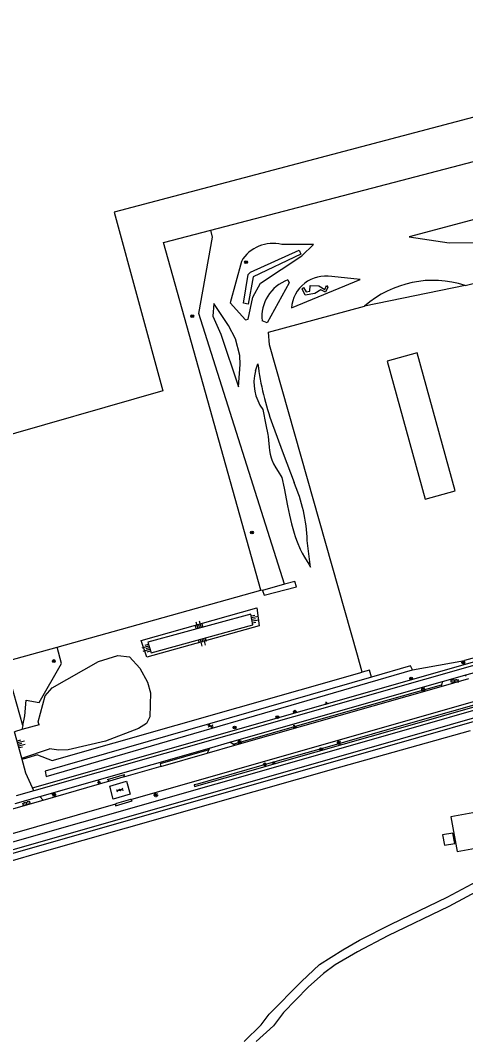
# Model space of a CAD drawing. Extents: x 124000 to 129000, y 395500 to 397503.
# Drawn here: x 127333 to 127460.7, y 395500 to 395792.3 of the extents above; entities that cross this region are included whole.
import ezdxf

# ---------------------------------------------------------------- set-up
doc = ezdxf.new("R2010")
doc.units = 0
for name, color, linetype in [('gg-afsc-erfafscheiding', 7, 'Continuous'), ('gg-afsc-faunaraster', 7, 'Continuous'), ('gg-afsc-haag', 7, 'Continuous'), ('gg-afsc-hekwerk', 7, 'Continuous'), ('gg-bbg-bijgebouw', 7, 'Continuous'), ('gg-bbg-pand overbouw', 7, 'Continuous'), ('gg-knt-bovenkant onderkant talud', 7, 'Continuous'), ('gg-knt-bronhoudergrens', 7, 'Continuous'), ('gg-knt-onverhard', 7, 'Continuous'), ('gg-knt-verharding', 7, 'Continuous'), ('gg-knt-verharding nz', 7, 'Continuous'), ('gg-kntw-bovenkant insteek waterloop', 7, 'Continuous'), ('gt-grn-groengrens', 7, 'Continuous'), ('gt-grn-groengrens NZ', 7, 'Continuous'), ('gt-symb-boom', 7, 'Continuous'), ('gt-symb-gesloten verharding', 7, 'Continuous'), ('gt-symb-groenvak', 7, 'Continuous'), ('gt-symb-klinker verharding', 7, 'Continuous'), ('gt-symb-lichtmast', 7, 'Continuous'), ('gt-symb-talud symbool', 7, 'Continuous'), ('gt-symb-watersymbool', 7, 'Continuous')]:
    doc.layers.add(name, color=color, linetype=linetype)

# ---------------------------------------------------------------- blocks, each defined once
blk = doc.blocks.new('gt0-BOOM')
at = {"layer": 'gt-symb-boom'}
for radius in [0.4, 0.2]:
    blk.add_circle((0, 0), radius, dxfattribs=at)
blk = doc.blocks.new('gt0-LMAST')
at = {"layer": 'gt-symb-lichtmast'}
for p, q in [((-0.18, 0.17), (-0.45, 0.44)), ((-0.01, 0.25), (-0.01, 0.62)), ((0.17, 0.17), (0.44, 0.44)), ((-0.26, 0), (-0.63, 0)), ((-0.18, -0.18), (-0.45, -0.45)), ((-0.01, -0.25), (-0.01, -0.63)), ((0.44, -0.45), (0.17, -0.18)), ((0.24, 0), (0.62, 0))]:
    blk.add_line(p, q, dxfattribs=at)
blk.add_circle((-0.01, 0), 0.25, dxfattribs=at)
blk = doc.blocks.new('gt0-KL1')
at = {"layer": 'gt-symb-klinker verharding'}
for p, q in [((-1.15, 0.3), (1.15, 0.3)), ((-1, -0.3), (-1, 0.3)), ((-0.5, 0.3), (-0.5, 0.45)), ((0, -0.3), (0, 0.3)), ((0.5, 0.3), (0.5, 0.45)), ((1, -0.3), (1, 0.3)), ((-1.15, -0.3), (1.15, -0.3)), ((-0.5, -0.45), (-0.5, -0.3)), ((0.5, -0.45), (0.5, -0.3))]:
    blk.add_line(p, q, dxfattribs=at)
blk = doc.blocks.new('gt0-GRVAK')
at = {"layer": 'gt-symb-groenvak'}
for p, q in [((-0.11, 0.19), (-0.23, 0.24)), ((-0.18, 0.15), (0.09, 0.15)), ((-0.09, 0.21), (-0.16, 0.32)), ((-0.05, 0.21), (-0.05, 0.39)), ((0, 0.21), (0.06, 0.32)), ((0.01, 0.19), (0.13, 0.24)), ((0.26, -0.05), (0.2, 0.06)), ((0.3, -0.05), (0.3, 0.13)), ((0.35, -0.05), (0.41, 0.06)), ((-0.25, -0.23), (-0.36, -0.18)), ((-0.32, -0.26), (-0.05, -0.26)), ((-0.23, -0.21), (-0.29, -0.09)), ((-0.18, -0.2), (-0.18, -0.02)), ((-0.14, -0.21), (-0.07, -0.09)), ((-0.12, -0.23), (0, -0.18)), ((0.24, -0.07), (0.12, -0.02)), ((0.17, -0.11), (0.44, -0.11)), ((0.37, -0.07), (0.49, -0.02))]:
    blk.add_line(p, q, dxfattribs=at)
blk = doc.blocks.new('gt0-TALUD_1')
at = {"layer": 'gt-symb-talud symbool'}
for p, q in [((-1, -1), (-1, 0)), ((-0.5, -2), (-0.5, 0)), ((0, -1), (0, 0)), ((0.5, -2), (0.5, 0)), ((1, -1), (1, 0))]:
    blk.add_line(p, q, dxfattribs=at)
blk = doc.blocks.new('gt0-WA')
at = {"layer": 'gt-symb-watersymbool'}
for centre, start, end in [((-0.32, 0.02), 28.0725, 151.9275), ((0.43, 0.42), 208.0725, 331.9275), ((-0.32, -0.43), 28.0725, 151.9275), ((0.43, -0.03), 208.0725, 331.9275)]:
    blk.add_arc(centre, 0.425, start, end, dxfattribs=at)
blk = doc.blocks.new('gt0-GESVH1')
at = {"layer": 'gt-symb-gesloten verharding'}
for p, q in [((-0.99, -0.26), (0.01, 0.24)), ((0.01, -0.26), (-0.99, 0.24)), ((0.01, 0.24), (1.01, -0.26)), ((1.01, 0.24), (0.01, -0.26))]:
    blk.add_line(p, q, dxfattribs=at)

msp = doc.modelspace()

# ---------------------------------------------------------------- linework, layer by layer
at = {"layer": 'gg-afsc-erfafscheiding'}
msp.add_lwpolyline([(127461.94, 395588.96), (127424.85, 395578.59), (127338.47, 395554), (127244.9, 395526.7), (127198.93, 395513.11)], dxfattribs=at)
at = {"layer": 'gg-afsc-faunaraster'}
msp.add_line((127431.05, 395605.73), (127429.68, 395610.57), dxfattribs=at)
msp.add_lwpolyline([(127337.97, 395582.1), (127342.11, 395580.45), (127431.05, 395605.73)], dxfattribs=at)
at = {"layer": 'gg-afsc-haag'}
for p, q in [((127358.05, 395575.05), (127362.86, 395576.42)), ((127360.27, 395567.51), (127365.08, 395568.89))]:
    msp.add_line(p, q, dxfattribs=at)
at = {"layer": 'gg-afsc-hekwerk'}
msp.add_line((127472.14, 395612.38), (127460.35, 395609.09), dxfattribs=at)
at = {"layer": 'gg-bbg-bijgebouw'}
for points in [[(127446.83, 395697.15), (127438.16, 395694.76), (127449.07, 395655.29), (127457.72, 395657.67), (127446.83, 395697.15)], [(127454.05, 395559.15), (127454.59, 395556.19), (127457.54, 395556.73), (127457, 395559.68), (127454.05, 395559.15)]]:
    msp.add_lwpolyline(points, dxfattribs=at)
at = {"layer": 'gg-bbg-pand overbouw'}
msp.add_lwpolyline([(127466.97, 395566.26), (127456.47, 395564.35), (127458.28, 395554.39), (127468.78, 395556.27)], dxfattribs=at)
at = {"layer": 'gg-knt-bovenkant onderkant talud'}
for p, q in [((127333.71, 395590.46), (127328.57, 395608.75)), ((127333.43, 395589.34), (127331.38, 395588.71)), ((127338.44, 395590.64), (127333.43, 395589.34)), ((127333.7, 395581.24), (127341.38, 395583.81)), ((127333.43, 395581.16), (127333.7, 395581.24))]:
    msp.add_line(p, q, dxfattribs=at)
for points in [[(127400.78, 395624.11), (127401.49, 395619.01), (127369.29, 395610), (127367.64, 395614.8), (127400.78, 395624.11)], [(127399.7, 395619.26), (127399.14, 395622.33), (127369.56, 395614.33), (127370.52, 395611.27), (127399.7, 395619.26)]]:
    msp.add_lwpolyline(points, dxfattribs=at)
at = {"layer": 'gg-knt-bronhoudergrens'}
msp.add_lwpolyline([(127433.66, 395604.29), (127433.09, 395606.31), (127431.05, 395605.73)], dxfattribs=at)
at = {"layer": 'gg-knt-onverhard'}
for p, q in [((127333.43, 395581.16), (127331.38, 395588.71)), ((127333.7, 395581.24), (127333.82, 395580.85)), ((127336.89, 395571.74), (127336.48, 395572.66))]:
    msp.add_line(p, q, dxfattribs=at)
for points in [[(127336.48, 395572.66), (127334.6, 395576.85), (127333.43, 395581.16)], [(127397.22, 395500), (127402.1, 395504.8), (127404.35, 395507.81), (127413.58, 395517.22), (127418.83, 395522.09), (127425.45, 395526.28), (127430.24, 395529.07), (127439.35, 395533.64), (127455.4, 395541.33), (127464.01, 395545.92)], [(127466.21, 395544.23), (127455.91, 395538.64), (127438.41, 395530.31), (127429.71, 395525.72), (127423.26, 395521.93), (127419.92, 395519.51), (127415.58, 395515.53), (127408.49, 395508.35), (127405.57, 395504.48), (127400.62, 395500)]]:
    msp.add_lwpolyline(points, dxfattribs=at)
at = {"layer": 'gg-knt-verharding'}
for p, q in [((127472.68, 395610.45), (127336.89, 395571.74)), ((127460.41, 395604.88), (127472.71, 395608.38)), ((127393.11, 395585.7), (127454.02, 395603.06)), ((127453.62, 395601.65), (127461.61, 395603.93)), ((127454.02, 395603.06), (127453.77, 395602.16)), ((127454.02, 395603.06), (127460.41, 395604.88)), ((127460.81, 395604.56), (127460.41, 395604.88)), ((127394.55, 395584.81), (127453.62, 395601.65)), ((127453.77, 395602.16), (127453.62, 395601.65)), ((127387.24, 395584.03), (127393.11, 395585.7)), ((127338.57, 395570.14), (127387.24, 395584.03)), ((127373.26, 395578.74), (127386.61, 395582.55)), ((127386.61, 395582.55), (127394.55, 395584.81)), ((127358.67, 395574.68), (127362.52, 395575.79)), ((127336.89, 395571.74), (127331.86, 395570.31)), ((127330.46, 395566.54), (127339.52, 395569.12)), ((127331.56, 395568.14), (127338.57, 395570.14)), ((127339.52, 395569.12), (127338.57, 395570.14))]:
    msp.add_line(p, q, dxfattribs=at)
for points in [[(127483.65, 395600.68), (127427.53, 395584.63), (127197.12, 395518.98)], [(127364.67, 395569.25), (127423.5, 395586.08), (127480.73, 395602.37)], [(127197.73, 395517.03), (127427.72, 395582.55), (127485.05, 395598.98)], [(127373.26, 395578.74), (127362.55, 395575.69), (127362.52, 395575.79)], [(127339.52, 395569.12), (127358.7, 395574.59), (127358.67, 395574.68)], [(127196.46, 395521.14), (127202.42, 395522.83), (127360.4, 395568.03)], [(127364.67, 395569.25), (127364.56, 395569.25), (127360.61, 395568.15), (127360.5, 395568.1), (127360.4, 395568.03)]]:
    msp.add_lwpolyline(points, dxfattribs=at)
for centre, radius, start, end in [((127358.59, 395575.24), 0.568, 199.3181, 278.9436), ((127362.41, 395576.25), 0.478, 283.7139, 20.2073), ((127360.76, 395567.66), 0.516, 134.3466, 197.3233), ((127364.61, 395568.76), 0.487, 14.3058, 82.9297)]:
    msp.add_arc(centre, radius, start, end, dxfattribs=at)
at = {"layer": 'gg-knt-verharding nz'}
msp.add_lwpolyline([(127358.64, 395573.1), (127363.41, 395574.53), (127364.49, 395570.78), (127359.64, 395569.39), (127358.64, 395573.1)], dxfattribs=at)
at = {"layer": 'gg-kntw-bovenkant insteek waterloop'}
msp.add_line((127433.66, 395604.29), (127340.14, 395577.39), dxfattribs=at)
for points in [[(127338.44, 395590.64), (127338.13, 395591.53), (127340.1, 395599), (127342.1, 395601.24), (127355.47, 395608.76), (127360.94, 395610.51), (127364.29, 395610.16), (127367.3, 395606.93), (127369.46, 395602.91), (127370.37, 395599.86), (127370.15, 395592.99), (127369.19, 395591.07), (127366.93, 395589.58), (127357.42, 395585.99), (127346.76, 395583.52), (127344.02, 395583.42), (127341.38, 395583.81)], [(127340.14, 395577.39), (127340.44, 395575.84), (127445.43, 395606.37)], [(127445.43, 395606.37), (127444.86, 395607.51), (127433.66, 395604.29)]]:
    msp.add_lwpolyline(points, dxfattribs=at)
at = {"layer": 'gt-grn-groengrens'}
for p, q in [((127387.62, 395732.28), (127529.71, 395769.43)), ((127460.53, 395716.47), (127431.73, 395710.52)), ((127400.42, 395691.96), (127401.11, 395693.99)), ((127343.54, 395612.93), (127401.92, 395629.22)), ((127402.4, 395629.16), (127401.92, 395629.22)), ((127408.77, 395630.89), (127402.4, 395629.16)), ((127329.04, 395608.88), (127343.54, 395612.93)), ((127445.43, 395606.37), (127460.35, 395609.09)), ((127394.02, 395585.14), (127393.11, 395585.7)), ((127387.04, 395583.55), (127386.61, 395582.55)), ((127387.24, 395584.03), (127387.04, 395583.55)), ((127394.55, 395584.81), (127394.02, 395585.14)), ((127337.97, 395582.1), (127333.82, 395580.85))]:
    msp.add_line(p, q, dxfattribs=at)
for points in [[(127496.97, 396011.42), (127512.21, 395955.56), (127523.46, 395912.61), (127536.84, 395864.2), (127546.44, 395830.48), (127553.33, 395804.04), (127529.67, 395798.51), (127533.91, 395783.35), (127359.9, 395737.43), (127373.9, 395686.24), (127323.26, 395671.75), (127211.56, 396068.49), (127485.92, 396115.26), (127497.25, 396073.85), (127502.44, 396054.7)], [(127444.48, 395730.4), (127455.98, 395728.61), (127466.29, 395728.78), (127468.34, 395729.63), (127472.76, 395732.85), (127483.18, 395736.25), (127475.65, 395735.63), (127470.52, 395734.69), (127463.54, 395735.39), (127444.48, 395730.4)], [(127401.92, 395629.22), (127374.04, 395728.73), (127387.62, 395732.28)], [(127408.77, 395630.89), (127384.23, 395708.42), (127388.14, 395730.27), (127387.62, 395732.28)], [(127396.38, 395723.33), (127393.19, 395711.42), (127397.58, 395706.64), (127398.34, 395706.77), (127399.64, 395713.08), (127401.9, 395717.13), (127413.72, 395724.93), (127417.07, 395728.12), (127408.01, 395728.16)], [(127412.96, 395726.57), (127413.44, 395725.4), (127399.75, 395718.9), (127398.31, 395711.09), (127397.01, 395711.32), (127398.34, 395719.57), (127399.05, 395720.22), (127412.96, 395726.57)], [(127460.53, 395716.47), (127490.28, 395723.85), (127490.69, 395723.96)], [(127409.69, 395718.01), (127410.09, 395717.19), (127403.77, 395705.74), (127402.32, 395706.27)], [(127410.75, 395710), (127430.43, 395718.13), (127422.29, 395719.01)], [(127420.3, 395715.25), (127420.84, 395716.42), (127421.2, 395715.96), (127420.55, 395714.48), (127419.17, 395715.17), (127417.48, 395714.13), (127414.67, 395713.63), (127413.79, 395715.49), (127414.17, 395715.84), (127415.01, 395714.6), (127416.06, 395714.76), (127416.14, 395716.39), (127418.64, 395716.37), (127420.3, 395715.25)], [(127395.58, 395687.39), (127396.02, 395693.78), (127395.96, 395696.43), (127394.69, 395701.14), (127392.68, 395705), (127388.47, 395711.25), (127388.16, 395707.63), (127390.46, 395702.54), (127395.58, 395687.39)], [(127429.68, 395610.57), (127404.48, 395699.44), (127404.2, 395703.11), (127431.73, 395710.52)], [(127402.5, 395680.92), (127403.42, 395676.55), (127403.96, 395673.75), (127404.04, 395673.2), (127404.16, 395672.14), (127404.32, 395670.15), (127404.43, 395669.17), (127404.62, 395668.16), (127404.91, 395667.1), (127405.11, 395666.56), (127405.64, 395665.42), (127406.27, 395664.26), (127406.91, 395663.19), (127408.03, 395661.47), (127408.61, 395658.42), (127409.64, 395653.35), (127410.22, 395650.66), (127410.8, 395648.2), (127411.53, 395645.52), (127411.84, 395644.53), (127412.19, 395643.54), (127412.59, 395642.53), (127413.04, 395641.46), (127413.28, 395640.93), (127413.86, 395639.79), (127414.51, 395638.63), (127415.7, 395636.66), (127416.23, 395635.81), (127415.28, 395643.39)], [(127405.32, 395676.66), (127408.41, 395668.33), (127411.52, 395660.01)], [(127402.4, 395629.16), (127402.88, 395627.81), (127412.24, 395630.13), (127411.76, 395631.71), (127408.77, 395630.89)], [(127333.71, 395590.46), (127334.35, 395593.29), (127334.69, 395597.77), (127338.43, 395597.02), (127344.85, 395608.25), (127343.54, 395612.93)], [(127481.9, 395601.7), (127480.21, 395601.2), (127473.07, 395599.15), (127439.56, 395589.62), (127438.14, 395589.2), (127421.61, 395584.51), (127412.74, 395581.96), (127400.95, 395578.63), (127383.81, 395573.72), (127382.83, 395573.48), (127382.98, 395572.99), (127400.49, 395577.97), (127410.13, 395580.74), (127448.78, 395591.76), (127458.69, 395594.62), (127470.49, 395597.96), (127482.45, 395601.38)], [(127394.02, 395585.14), (127416.58, 395591.62), (127438.83, 395597.96), (127453.77, 395602.16)], [(127387.04, 395583.55), (127373.07, 395579.55), (127373.26, 395578.74)]]:
    msp.add_lwpolyline(points, dxfattribs=at)
for centre, radius, start, end in [((127405.47, 395717.86), 10.61, 76.1294, 148.9753), ((127413.44, 395707.47), 11.18, 109.565, 186.1535), ((127420.64, 395709.23), 9.92, 80.3997, 175.5425), ((127451.39, 395688.04), 29.86, 72.1868, 131.1782), ((127479.46, 395703.86), 78.97, 187.1822, 200.1467), ((127413.19, 395688.66), 13.19, 165.5002, 215.8952), ((127369.12, 395641.67), 46.2, 2.1354, 23.3891)]:
    msp.add_arc(centre, radius, start, end, dxfattribs=at)
at = {"layer": 'gt-grn-groengrens NZ'}
for p, q in [((127336.48, 395572.66), (127472.41, 395611.41)), ((127333.71, 395590.46), (127333.43, 395589.34))]:
    msp.add_line(p, q, dxfattribs=at)
msp.add_lwpolyline([(127198.02, 395516.07), (127427.99, 395581.59), (127485.23, 395597.99)], dxfattribs=at)

# ---------------------------------------------------------------- block references
at = {"layer": 'gt-symb-boom'}
for p in [(127397.73, 395723.08), (127382.32, 395707.66), (127399.43, 395645.71), (127342.61, 395608.93), (127460.01, 395608.47), (127445.06, 395603.95), (127411.7, 395594.42), (127406.7, 395592.88), (127394.46, 395589.88), (127419.26, 395583.72), (127403.1, 395579.36)]:
    msp.add_blockref('gt0-BOOM', p, dxfattribs=at)
at = {"layer": 'gt-symb-gesloten verharding', "rotation": 15.969016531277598}
msp.add_blockref('gt0-GESVH1', (127361.53, 395571.98), dxfattribs=at)
at = {"layer": 'gt-symb-groenvak'}
for p in [(127420.75, 395596.84), (127411.59, 395590.21), (127405.69, 395579.77), (127355.56, 395574.3)]:
    msp.add_blockref('gt0-GRVAK', p, dxfattribs=at)
at = {"layer": 'gt-symb-klinker verharding'}
msp.add_blockref('gt0-KL1', (127457.57, 395603.29), dxfattribs=at)
at = {"layer": 'gt-symb-klinker verharding', "rotation": 16.551136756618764}
msp.add_blockref('gt0-KL1', (127334.8, 395568.23), dxfattribs=at)
at = {"layer": 'gt-symb-lichtmast'}
for p in [(127448.52, 395600.78), (127395.9, 395585.73), (127424.37, 395585.54), (127342.71, 395570.7), (127371.87, 395570.57)]:
    msp.add_blockref('gt0-LMAST', p, dxfattribs=at)
at = {"layer": 'gt-symb-talud symbool'}
for p, xscale, yscale, rotation in [((127384.35, 395618.33), 0.9996729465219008, 0.9996729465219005, -164.86552497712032), ((127399.42, 395620.79), 0.9997924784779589, 0.9997924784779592, 100.1972055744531), ((127385.11, 395615.26), 1.0004603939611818, 1.000460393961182, 15.300324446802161), ((127370.04, 395612.8), 1.0000579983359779, 1.0000579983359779, -72.54344186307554), ((127332.38, 395585.02), 0.999934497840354, 0.9999344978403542, 105.18978717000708)]:
    msp.add_blockref('gt0-TALUD_1', p, dxfattribs=dict(at, xscale=xscale, yscale=yscale, rotation=rotation))
at = {"layer": 'gt-symb-watersymbool', "rotation": 16.205185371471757}
msp.add_blockref('gt0-WA', (127387.48, 395590.28), dxfattribs=at)

doc.saveas('drawing.dxf')
